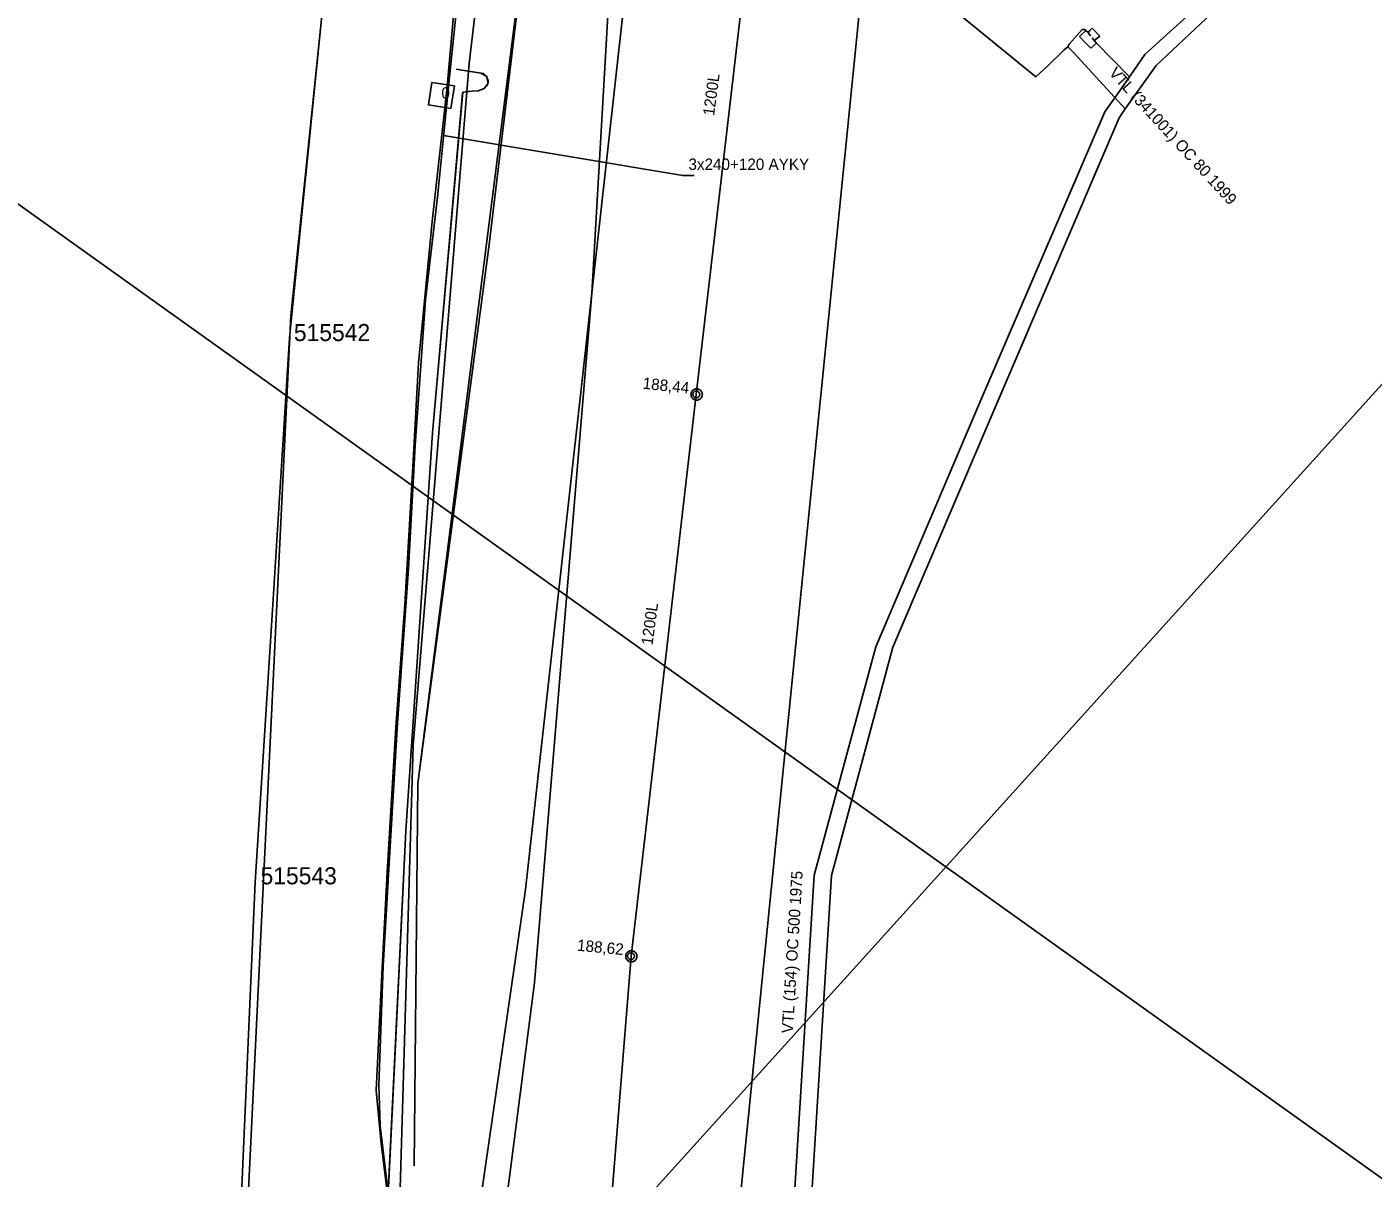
# Model space of a CAD drawing. Extents: x -746464 to -745690, y -1051581 to -1049993.
# Drawn here: x -745881.3 to -745763.1, y -1050935.1 to -1050834.1 of the extents above; entities that cross this region are included whole.
import ezdxf

# ---------------------------------------------------------------- set-up
doc = ezdxf.new("R2010")
doc.units = 0
for name, color, linetype in [('04_CETIN_neprovozovane', 7, 'Continuous'), ('04_CETIN_radiove site', 7, 'Continuous'), ('04_CETIN_sdelovaci_podzem', 7, 'Continuous'), ('45_Eltodo_popisy', 7, 'Continuous'), ('45_Eltodo_vedeni_NN_zemni', 7, 'Continuous'), ('48_Prazs_plynarenska_VTL', 7, 'Continuous'), ('48_Prazs_plynarenska_VTL_popisy', 7, 'Continuous'), ('51_PVaK_kanal_jednotna_overena poloha_rad', 7, 'Continuous'), ('51_PVaK_kanal_objekty', 7, 'Continuous'), ('51_PVaK_kanal_popisy', 7, 'Continuous'), ('51_PVaK_vodovod_NEPROVOZUJE PVK_neoverene poloha', 7, 'Continuous'), ('55_PREdi_NN', 7, 'Continuous'), ('55_PREdi_NN_popisy', 7, 'Continuous'), ('55_PREdi_stavby', 7, 'Continuous'), ('55_PREdi_stavby_popisy', 7, 'Continuous'), ('55_PREdi_VN', 7, 'Continuous'), ('55_PREdi_ZRUSENE_elektro', 7, 'Continuous'), ('57_TSK Praha_sdelovaci_optika_orientacni poloha', 7, 'Continuous')]:
    doc.layers.add(name, color=color, linetype=linetype)

msp = doc.modelspace()

# ---------------------------------------------------------------- linework, layer by layer
at = {"layer": '04_CETIN_neprovozovane'}
for points in [[(-745831.68, -1050857.42), (-745829.08, -1050812.22), (-745828.07, -1050790.21)], [(-745831.68, -1050857.42), (-745825.99, -1050806.29)], [(-745842.63, -1050945.15), (-745837.51, -1050909.78), (-745831.68, -1050857.42)], [(-745836.71, -1050917.96), (-745831.68, -1050857.42)], [(-745843.36, -1050969.55), (-745836.71, -1050917.96)]]:
    msp.add_lwpolyline(points, dxfattribs=at)
at = {"layer": '04_CETIN_radiove site'}
for p, q in [((-745690.053, -1050986.801), (-746458.107, -1050437.909)), ((-745690.053, -1050785.364), (-746408.207, -1051580.571))]:
    msp.add_line(p, q, dxfattribs=at)
at = {"layer": '04_CETIN_sdelovaci_podzem'}
msp.add_lwpolyline([(-745798.39, -1050529.48), (-745804.32, -1050569.6), (-745807.29, -1050589.25), (-745813.21, -1050629.8), (-745816.05, -1050649.15), (-745817.02, -1050656.79), (-745822.46, -1050693.51), (-745829.82, -1050740.58), (-745836.65, -1050788.06), (-745842.43, -1050837.27), (-745847.37, -1050897.12), (-745848.5, -1050936.02), (-745847.9, -1050962.15), (-745844.68, -1050963.44), (-745846.49, -1050987.64)], dxfattribs=at)
at = {"layer": '45_Eltodo_vedeni_NN_zemni'}
for points in [[(-745858.2, -1050861.33), (-745856.769, -1050847), (-745856.569, -1050845.01), (-745853.016, -1050809.441), (-745852.663, -1050809.048), (-745852.433, -1050807.632), (-745851.079, -1050797.35), (-745849.724, -1050787.067), (-745848.942, -1050781.131), (-745848.162, -1050775.212), (-745848.126, -1050774.94), (-745846.208, -1050760.38), (-745846.402, -1050761.821), (-745846.208, -1050760.38), (-745846.56, -1050759.99)], [(-745861.22, -1050909.12), (-745859.71, -1050885.225), (-745858.2, -1050861.33)], [(-745863.32, -1050957.28), (-745862.27, -1050933.2), (-745861.22, -1050909.12)]]:
    msp.add_lwpolyline(points, dxfattribs=at)
at = {"layer": '48_Prazs_plynarenska_VTL'}
for points in [[(-745733.98, -1050820.3), (-745751.92, -1050822.33), (-745757.83, -1050823.77), (-745773.49, -1050827.72), (-745780.927, -1050834.456)], [(-745833.124, -1050822.814), (-745833.248, -1050823.985), (-745830.872, -1050824.009), (-745826.215, -1050824.152), (-745807.444, -1050826.528), (-745806.327, -1050826.908), (-745802.4, -1050830.413), (-745801.94, -1050830.814), (-745801.419, -1050831.282), (-745792.727, -1050838.442), (-745791.664, -1050837.452), (-745790.23, -1050836.05), (-745789.91, -1050835.79)], [(-745760.077, -1050825.97), (-745773.45, -1050829.22), (-745782.15, -1050837.45), (-745784.87, -1050841.25)], [(-745789.91, -1050835.79), (-745789.79, -1050835.55), (-745788.66, -1050834.28), (-745788.44, -1050834.29), (-745788.34, -1050834.35), (-745788.326, -1050834.363)], [(-745788.884, -1050834.883), (-745788.326, -1050834.363)], [(-745788.326, -1050834.363), (-745788.132, -1050834.533)], [(-745788.132, -1050834.533), (-745787.969, -1050834.368)], [(-745788.132, -1050834.533), (-745788.027, -1050834.677)], [(-745788.027, -1050834.677), (-745787.912, -1050834.84)], [(-745787.969, -1050834.368), (-745787.776, -1050834.172)], [(-745787.776, -1050834.172), (-745787.111, -1050834.853)], [(-745780.927, -1050834.456), (-745783.15, -1050836.47), (-745784.495, -1050838.432)], [(-745789.91, -1050835.79), (-745789.35, -1050836.359)], [(-745788.409, -1050835.379), (-745788.884, -1050834.883)], [(-745787.888, -1050835.923), (-745788.409, -1050835.379)], [(-745787.389, -1050835.491), (-745787.888, -1050835.923)], [(-745787.777, -1050835.007), (-745787.581, -1050835.247)], [(-745787.37, -1050835.064), (-745787.581, -1050835.247)], [(-745787.581, -1050835.247), (-745787.389, -1050835.491)], [(-745787.389, -1050835.491), (-745784.495, -1050838.432)], [(-745787.111, -1050834.853), (-745787.37, -1050835.064)], [(-745789.35, -1050836.359), (-745784.87, -1050841.25)], [(-745784.495, -1050838.432), (-745785.221, -1050839.492), (-745786.664, -1050841.514), (-745797.56, -1050866.86), (-745806.76, -1050888.46), (-745812.18, -1050908.51), (-745818.48, -1051011.01)], [(-745784.87, -1050841.25), (-745785.39, -1050842.04), (-745796.04, -1050866.89), (-745805.26, -1050888.5), (-745810.64, -1050908.53), (-745816.928, -1051010.045)]]:
    msp.add_lwpolyline(points, dxfattribs=at)
at = {"layer": '51_PVaK_kanal_jednotna_overena poloha_rad'}
for p, q in [((-745822.51, -1050866.31), (-745816.96, -1050818.49)), ((-745828.24, -1050915.62), (-745822.51, -1050866.31)), ((-745832.28, -1050966.33), (-745828.24, -1050915.62))]:
    msp.add_line(p, q, dxfattribs=at)
at = {"layer": '51_PVaK_kanal_objekty'}
for points in [[(-745821.98, -1050866.32), (-745821.99, -1050866.27), (-745821.99, -1050866.22), (-745822.01, -1050866.17), (-745822.03, -1050866.12), (-745822.05, -1050866.07), (-745822.08, -1050866.03), (-745822.11, -1050865.99), (-745822.15, -1050865.95), (-745822.19, -1050865.92), (-745822.23, -1050865.89), (-745822.28, -1050865.87), (-745822.33, -1050865.85), (-745822.38, -1050865.83), (-745822.43, -1050865.83), (-745822.48, -1050865.82), (-745822.53, -1050865.83), (-745822.58, -1050865.83), (-745822.63, -1050865.85), (-745822.68, -1050865.87), (-745822.73, -1050865.89), (-745822.77, -1050865.92), (-745822.81, -1050865.95), (-745822.85, -1050865.99), (-745822.88, -1050866.03), (-745822.91, -1050866.07), (-745822.93, -1050866.12), (-745822.95, -1050866.17), (-745822.97, -1050866.22), (-745822.97, -1050866.27), (-745822.98, -1050866.32), (-745822.97, -1050866.37), (-745822.97, -1050866.42), (-745822.95, -1050866.47), (-745822.93, -1050866.52), (-745822.91, -1050866.57), (-745822.88, -1050866.61), (-745822.85, -1050866.65), (-745822.81, -1050866.69), (-745822.77, -1050866.72), (-745822.73, -1050866.75), (-745822.68, -1050866.77), (-745822.63, -1050866.79), (-745822.58, -1050866.81), (-745822.53, -1050866.81), (-745822.48, -1050866.82), (-745822.43, -1050866.81), (-745822.38, -1050866.81), (-745822.33, -1050866.79), (-745822.28, -1050866.77), (-745822.23, -1050866.75), (-745822.19, -1050866.72), (-745822.15, -1050866.69), (-745822.11, -1050866.65), (-745822.08, -1050866.61), (-745822.05, -1050866.57), (-745822.03, -1050866.52), (-745822.01, -1050866.47), (-745821.99, -1050866.42), (-745821.99, -1050866.37), (-745821.98, -1050866.32)], [(-745822.21, -1050866.31), (-745822.21, -1050866.28), (-745822.216, -1050866.25), (-745822.222, -1050866.22), (-745822.234, -1050866.19), (-745822.252, -1050866.16), (-745822.27, -1050866.136), (-745822.288, -1050866.112), (-745822.312, -1050866.088), (-745822.336, -1050866.07), (-745822.36, -1050866.052), (-745822.39, -1050866.034), (-745822.42, -1050866.022), (-745822.45, -1050866.016), (-745822.48, -1050866.01), (-745822.51, -1050866.01), (-745822.54, -1050866.01), (-745822.57, -1050866.016), (-745822.6, -1050866.022), (-745822.63, -1050866.034), (-745822.66, -1050866.052), (-745822.684, -1050866.07), (-745822.708, -1050866.088), (-745822.732, -1050866.112), (-745822.75, -1050866.136), (-745822.768, -1050866.16), (-745822.786, -1050866.19), (-745822.798, -1050866.22), (-745822.804, -1050866.25), (-745822.81, -1050866.28), (-745822.81, -1050866.31), (-745822.81, -1050866.34), (-745822.804, -1050866.37), (-745822.798, -1050866.4), (-745822.786, -1050866.43), (-745822.768, -1050866.46), (-745822.75, -1050866.484), (-745822.732, -1050866.508), (-745822.708, -1050866.532), (-745822.684, -1050866.55), (-745822.66, -1050866.568), (-745822.63, -1050866.586), (-745822.6, -1050866.598), (-745822.57, -1050866.604), (-745822.54, -1050866.61), (-745822.51, -1050866.61), (-745822.48, -1050866.61), (-745822.45, -1050866.604), (-745822.42, -1050866.598), (-745822.39, -1050866.586), (-745822.36, -1050866.568), (-745822.336, -1050866.55), (-745822.312, -1050866.532), (-745822.288, -1050866.508), (-745822.27, -1050866.484), (-745822.252, -1050866.46), (-745822.234, -1050866.43), (-745822.222, -1050866.4), (-745822.216, -1050866.37), (-745822.21, -1050866.34), (-745822.21, -1050866.31)], [(-745827.71, -1050915.63), (-745827.72, -1050915.58), (-745827.72, -1050915.53), (-745827.74, -1050915.48), (-745827.76, -1050915.43), (-745827.78, -1050915.38), (-745827.81, -1050915.34), (-745827.84, -1050915.3), (-745827.88, -1050915.26), (-745827.92, -1050915.23), (-745827.96, -1050915.2), (-745828.01, -1050915.18), (-745828.06, -1050915.16), (-745828.11, -1050915.14), (-745828.16, -1050915.14), (-745828.21, -1050915.13), (-745828.26, -1050915.14), (-745828.31, -1050915.14), (-745828.36, -1050915.16), (-745828.41, -1050915.18), (-745828.46, -1050915.2), (-745828.5, -1050915.23), (-745828.54, -1050915.26), (-745828.58, -1050915.3), (-745828.61, -1050915.34), (-745828.64, -1050915.38), (-745828.66, -1050915.43), (-745828.68, -1050915.48), (-745828.7, -1050915.53), (-745828.7, -1050915.58), (-745828.71, -1050915.63), (-745828.7, -1050915.68), (-745828.7, -1050915.73), (-745828.68, -1050915.78), (-745828.66, -1050915.83), (-745828.64, -1050915.88), (-745828.61, -1050915.92), (-745828.58, -1050915.96), (-745828.54, -1050916), (-745828.5, -1050916.03), (-745828.46, -1050916.06), (-745828.41, -1050916.08), (-745828.36, -1050916.1), (-745828.31, -1050916.12), (-745828.26, -1050916.12), (-745828.21, -1050916.13), (-745828.16, -1050916.12), (-745828.11, -1050916.12), (-745828.06, -1050916.1), (-745828.01, -1050916.08), (-745827.96, -1050916.06), (-745827.92, -1050916.03), (-745827.88, -1050916), (-745827.84, -1050915.96), (-745827.81, -1050915.92), (-745827.78, -1050915.88), (-745827.76, -1050915.83), (-745827.74, -1050915.78), (-745827.72, -1050915.73), (-745827.72, -1050915.68), (-745827.71, -1050915.63)], [(-745827.94, -1050915.62), (-745827.94, -1050915.59), (-745827.946, -1050915.56), (-745827.952, -1050915.53), (-745827.964, -1050915.5), (-745827.982, -1050915.47), (-745828, -1050915.446), (-745828.018, -1050915.422), (-745828.042, -1050915.398), (-745828.066, -1050915.38), (-745828.09, -1050915.362), (-745828.12, -1050915.344), (-745828.15, -1050915.332), (-745828.18, -1050915.326), (-745828.21, -1050915.32), (-745828.24, -1050915.32), (-745828.27, -1050915.32), (-745828.3, -1050915.326), (-745828.33, -1050915.332), (-745828.36, -1050915.344), (-745828.39, -1050915.362), (-745828.414, -1050915.38), (-745828.438, -1050915.398), (-745828.462, -1050915.422), (-745828.48, -1050915.446), (-745828.498, -1050915.47), (-745828.516, -1050915.5), (-745828.528, -1050915.53), (-745828.534, -1050915.56), (-745828.54, -1050915.59), (-745828.54, -1050915.62), (-745828.54, -1050915.65), (-745828.534, -1050915.68), (-745828.528, -1050915.71), (-745828.516, -1050915.74), (-745828.498, -1050915.77), (-745828.48, -1050915.794), (-745828.462, -1050915.818), (-745828.438, -1050915.842), (-745828.414, -1050915.86), (-745828.39, -1050915.878), (-745828.36, -1050915.896), (-745828.33, -1050915.908), (-745828.3, -1050915.914), (-745828.27, -1050915.92), (-745828.24, -1050915.92), (-745828.21, -1050915.92), (-745828.18, -1050915.914), (-745828.15, -1050915.908), (-745828.12, -1050915.896), (-745828.09, -1050915.878), (-745828.066, -1050915.86), (-745828.042, -1050915.842), (-745828.018, -1050915.818), (-745828, -1050915.794), (-745827.982, -1050915.77), (-745827.964, -1050915.74), (-745827.952, -1050915.71), (-745827.946, -1050915.68), (-745827.94, -1050915.65), (-745827.94, -1050915.62)]]:
    msp.add_lwpolyline(points, dxfattribs=at)
at = {"layer": '51_PVaK_vodovod_NEPROVOZUJE PVK_neoverene poloha'}
msp.add_line((-745828.479, -1051034.728), (-745784.302, -1050594.304), dxfattribs=at)
at = {"layer": '55_PREdi_NN'}
for points in [[(-745849.34, -1050938.08), (-745850.24, -1050930.51), (-745850.36, -1050926.93), (-745849.98, -1050916.51), (-745849.4, -1050906.5), (-745848.72, -1050895.18), (-745847.78, -1050881.61), (-745847.17, -1050870.78), (-745846.29, -1050858.01), (-745845.23, -1050848.99), (-745844.15, -1050838.16), (-745843.11, -1050828.24), (-745842.45, -1050821.55), (-745841.2, -1050820.27), (-745840.44, -1050819.24), (-745839.34, -1050817.74), (-745838.553, -1050816.181), (-745836.8, -1050816.344), (-745836.935, -1050817.249)], [(-745849.34, -1050938.08), (-745850.24, -1050930.51), (-745850.36, -1050926.93), (-745849.98, -1050916.51), (-745849.4, -1050906.5), (-745848.72, -1050895.18), (-745847.78, -1050881.61), (-745847.17, -1050870.78), (-745846.29, -1050858.01), (-745845.23, -1050848.99), (-745844.15, -1050838.16), (-745843.11, -1050828.24), (-745842.45, -1050821.55), (-745841.2, -1050820.27), (-745840.44, -1050819.24), (-745839.34, -1050817.74), (-745836.94, -1050817.64), (-745836.81, -1050818.03)]]:
    msp.add_lwpolyline(points, dxfattribs=at)
at = {"layer": '55_PREdi_NN_popisy'}
msp.add_lwpolyline([(-745844.69, -1050843.575), (-745823.698, -1050847.104), (-745822.698, -1050847.104)], dxfattribs=at)
at = {"layer": '55_PREdi_stavby'}
msp.add_lwpolyline([(-745844.049, -1050841.204), (-745846.024, -1050840.891), (-745845.711, -1050838.916), (-745843.736, -1050839.229), (-745844.049, -1050841.204)], close=True, dxfattribs=at)
at = {"layer": '55_PREdi_VN'}
msp.add_lwpolyline([(-745843.57, -1050830.43), (-745844.39, -1050839.57), (-745845.68, -1050851.14), (-745846.9, -1050863.55), (-745847.43, -1050873.18), (-745848.1, -1050884.76), (-745848.87, -1050895.53), (-745849.63, -1050908.25), (-745850.11, -1050917.19), (-745850.6, -1050927.41), (-745850.17, -1050932.07), (-745849.05, -1050941.01)], dxfattribs=at)
msp.add_lwpolyline([(-745843.57, -1050830.43), (-745844.39, -1050839.57), (-745845.68, -1050851.14), (-745846.9, -1050863.55), (-745847.43, -1050873.18), (-745848.1, -1050884.76), (-745848.87, -1050895.53), (-745849.63, -1050908.25), (-745850.11, -1050917.19), (-745850.6, -1050927.41), (-745850.17, -1050932.07), (-745849.05, -1050941.01)], dxfattribs=at)
at = {"layer": '55_PREdi_ZRUSENE_elektro'}
for points in [[(-745847.256, -1050934.02), (-745846.949, -1050900.459), (-745840.692, -1050853.136), (-745836.879, -1050821.332), (-745836.802, -1050820.568), (-745832.387, -1050821.291)], [(-745834.57, -1050820.933), (-745835.783, -1050820.735), (-745836.802, -1050820.568), (-745840.934, -1050853.104)], [(-745850.635, -1050992.876), (-745851.513, -1050992.881), (-745851.444, -1050990.883), (-745851.607, -1050990.028), (-745851.786, -1050989.154), (-745850.496, -1050955.948), (-745850.298, -1050951.869), (-745849.152, -1050928.242), (-745848.006, -1050904.616), (-745845.662, -1050869.668), (-745842.994, -1050839.781), (-745842.166, -1050839.684), (-745841.651, -1050839.662), (-745841.138, -1050839.47), (-745840.785, -1050838.976), (-745840.919, -1050838.371), (-745841.417, -1050838.108), (-745843.594, -1050837.764)], [(-745843.249, -1050837.823), (-745841.174, -1050838.15), (-745840.919, -1050838.371), (-745840.789, -1050838.776), (-745840.847, -1050839.152), (-745841.138, -1050839.47), (-745841.651, -1050839.662), (-745842.681, -1050839.706), (-745842.933, -1050839.768), (-745843.021, -1050839.857), (-745845.662, -1050869.668), (-745848.006, -1050904.616), (-745850.298, -1050951.869)], [(-745840.934, -1050853.104), (-745846.949, -1050900.459), (-745847.256, -1050934.02)]]:
    msp.add_lwpolyline(points, dxfattribs=at)
at = {"layer": '57_TSK Praha_sdelovaci_optika_orientacni poloha'}
msp.add_lwpolyline([(-745866.915, -1051055.215), (-745864.415, -1050989.902), (-745858.085, -1050859.426), (-745851.786, -1050798.238)], dxfattribs=at)

# ---------------------------------------------------------------- texts
at = {"layer": '45_Eltodo_popisy'}
for s, p in [('515542', (-745857.827, -1050861.627)), ('515543', (-745860.748, -1050909.314))]:
    msp.add_text(s, height=1.5, dxfattribs=at).set_placement(p)
at = {"layer": '48_Prazs_plynarenska_VTL_popisy'}
for s, rotation, p in [('VTL (341001) OC 80 1999', 312.48869, (-745786.361, -1050838.141)), ('VTL (154) OC 500 1975', 86.48283, (-745814.037, -1050922.414))]:
    msp.add_text(s, height=1, rotation=rotation, dxfattribs=at).set_placement(p)
at = {"layer": '51_PVaK_kanal_popisy'}
for s, rotation, p in [('1200L', 82.38024, (-745820.949, -1050841.888)), ('188,44', 353.83488, (-745827.252, -1050865.804)), ('1200L', 82.37284, (-745826.354, -1050888.363)), ('188,62', 354.53714, (-745833.006, -1050915.138))]:
    msp.add_text(s, height=1, rotation=rotation, dxfattribs=at).set_placement(p)
at = {"layer": '55_PREdi_NN_popisy'}
msp.add_text('3x240+120 AYKY', height=1, dxfattribs=at).set_placement((-745823.198, -1050846.604))
at = {"layer": '55_PREdi_stavby_popisy'}
msp.add_text('0', height=1, dxfattribs=at).set_placement((-745844.88, -1050840.348))

doc.saveas('drawing.dxf')
